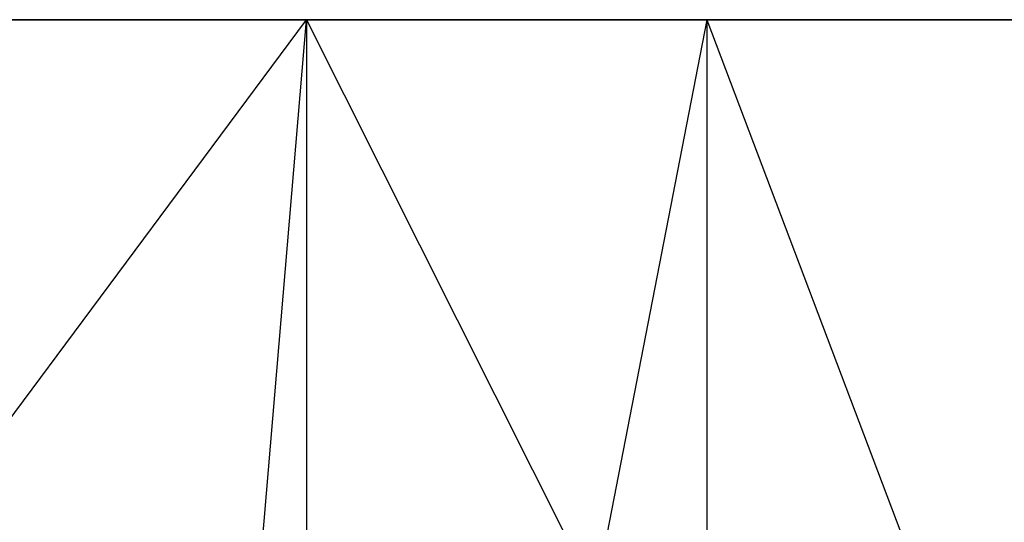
# Model space of a CAD drawing. Extents: x -172 to 172, y -29 to 28.
# Tile 869 of 914: x 154.78 to 158.56, y -9.53 to -7.6. Entities that reach past the tile are written whole.
import ezdxf

# ---------------------------------------------------------------- set-up
doc = ezdxf.new("R2010")
doc.units = 0
doc.header["$LTSCALE"] = 25.4
doc.layers.get('0').update_dxf_attribs({"linetype": 'CONTINUOUS'})

msp = doc.modelspace()

# ---------------------------------------------------------------- linework, layer by layer
at = {"color": 0}
for p, q in [((155.8782, -7.5997, -1317.1299), (149.6012, -7.5997, -1329.1323)), ((155.8782, -7.5997, -1317.1299), (149.6012, -7.5997, -1329.1323)), ((150.8968, -14.2997, -1326.8347), (155.8782, -7.5997, -1317.1299)), ((150.8968, -14.2997, -1326.8347), (155.8782, -7.5997, -1317.1299)), ((151.393, -7.5997, -1160.5675), (157.4135, -7.5997, -1172.7004)), ((151.393, -7.5997, -1160.5675), (157.4135, -7.5997, -1172.7004)), ((155.3088, -14.2997, -1318.3196), (155.8782, -7.5997, -1317.1299)), ((155.3088, -14.2997, -1318.3196), (155.8782, -7.5997, -1317.1299)), ((155.8782, -7.5997, -1317.1299), (155.8782, -14.2997, -1317.1299)), ((155.8782, -7.5997, -1317.1299), (159.2408, -14.2997, -1309.5723)), ((155.8782, -7.5997, -1317.1299), (155.8782, -14.2997, -1317.1299)), ((155.8782, -7.5997, -1317.1299), (159.2408, -14.2997, -1309.5723)), ((161.1942, -7.5997, -1304.6721), (155.8782, -7.5997, -1317.1299)), ((161.1942, -7.5997, -1304.6721), (155.8782, -7.5997, -1317.1299)), ((157.4135, -7.5997, -1172.7004), (156.1129, -14.2997, -1169.8676)), ((157.4135, -7.5997, -1172.7004), (156.1129, -14.2997, -1169.8676)), ((157.4135, -7.5997, -1172.7004), (157.4135, -14.2997, -1172.7004)), ((157.4135, -7.5997, -1172.7004), (162.4635, -7.5997, -1185.2684)), ((157.4135, -7.5997, -1172.7004), (159.9499, -14.2997, -1178.6569)), ((157.4135, -7.5997, -1172.7004), (159.9499, -14.2997, -1178.6569)), ((157.4135, -7.5997, -1172.7004), (157.4135, -14.2997, -1172.7004)), ((157.4135, -7.5997, -1172.7004), (162.4635, -7.5997, -1185.2684))]:
    msp.add_line(p, q, dxfattribs=at)

doc.saveas('drawing.dxf')
